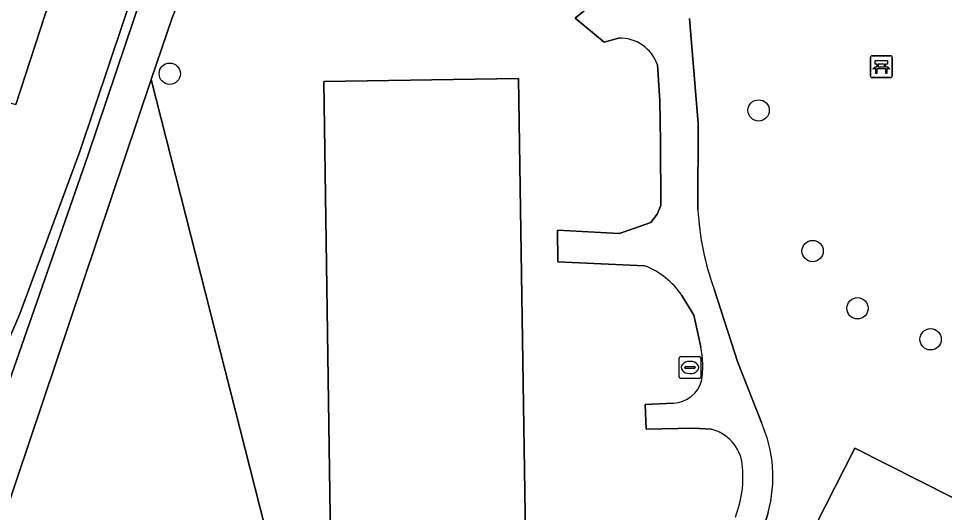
# Model space of a CAD drawing. Extents: x 160203 to 161530, y 379528 to 381797.
# Drawn here: x 161172.78 to 161215.24, y 381483.59 to 381506.26 of the extents above; entities that cross this region are included whole.
import ezdxf

# ---------------------------------------------------------------- set-up
doc = ezdxf.new("R2010")
doc.units = 0
for name, color, linetype in [('IMGEO_Bank', 7, 'Continuous'), ('IMGEO_Boom', 7, 'Continuous'), ('IMGEO_Brandkraan', 7, 'Continuous'), ('IMGEO_Erf', 7, 'Continuous'), ('IMGEO_Grasland_overig', 7, 'Continuous'), ('IMGEO_Groenvoorziening', 7, 'Continuous'), ('IMGEO_Loofbos', 7, 'Continuous'), ('IMGEO_Pand', 7, 'Continuous'), ('IMGEO_Rijbaan_lokaal_halfverhard', 7, 'Continuous'), ('IMGEO_Voetpad_halfverhard', 7, 'Continuous'), ('IMGEO_Waterloop', 7, 'Continuous')]:
    doc.layers.add(name, color=color, linetype=linetype)

msp = doc.modelspace()

# ---------------------------------------------------------------- linework, layer by layer
at = {"layer": 'IMGEO_Bank'}
for p, q in [((161211.848, 381503.625), (161211.848, 381504.466)), ((161211.848, 381504.466), (161211.848, 381503.625)), ((161211.923, 381504.55), (161212.764, 381504.55)), ((161212.764, 381504.55), (161211.923, 381504.55)), ((161212.848, 381504.475), (161212.848, 381503.634)), ((161212.848, 381503.634), (161212.848, 381504.475)), ((161212.157, 381504.056), (161212.157, 381504.162)), ((161212.201, 381504.162), (161212.201, 381504.056)), ((161212.489, 381504.168), (161212.207, 381504.168)), ((161212.207, 381504.05), (161212.489, 381504.05)), ((161212.495, 381504.056), (161212.495, 381504.162)), ((161212.539, 381504.162), (161212.539, 381504.056)), ((161212.545, 381503.948), (161212.152, 381503.948)), ((161212.773, 381503.55), (161211.932, 381503.55)), ((161211.932, 381503.55), (161212.773, 381503.55))]:
    msp.add_line(p, q, dxfattribs=at)
for points in [[(161212.095, 381503.948), (161211.953, 381503.948), (161212.065, 381504.05), (161212.151, 381504.05)], [(161212.151, 381504.168), (161212.065, 381504.168), (161212.065, 381504.329), (161212.628, 381504.329), (161212.628, 381504.168), (161212.545, 381504.168)], [(161212.545, 381504.05), (161212.628, 381504.05), (161212.74, 381503.948), (161212.601, 381503.948)], [(161212.145, 381503.941), (161212.145, 381503.734), (161212.102, 381503.734), (161212.102, 381503.941)], [(161212.595, 381503.941), (161212.595, 381503.734), (161212.551, 381503.734), (161212.551, 381503.941)]]:
    msp.add_lwpolyline(points, dxfattribs=at)
for centre, radius, start, end in [((161211.926, 381504.472), 0.0779, 92.4484, 184.2845), ((161211.926, 381504.472), 0.0779, 92.4484, 184.2845), ((161212.77, 381504.472), 0.0779, 2.4484, 94.2845), ((161212.77, 381504.472), 0.0779, 2.4484, 94.2845), ((161212.15, 381504.161), 0.00671, 2.8957, 87.1043), ((161212.15, 381504.057), 0.00671, 272.8957, 357.1043), ((161212.207, 381504.161), 0.00671, 92.8957, 177.1043), ((161212.207, 381504.057), 0.00671, 182.8957, 267.1043), ((161212.489, 381504.161), 0.00671, 2.8957, 87.1043), ((161212.489, 381504.057), 0.00671, 272.8957, 357.1043), ((161212.546, 381504.161), 0.00671, 92.8957, 177.1043), ((161212.546, 381504.057), 0.00671, 182.8957, 267.1043), ((161211.926, 381503.628), 0.0779, 182.4484, 274.2845), ((161211.926, 381503.628), 0.0779, 182.4484, 274.2845), ((161212.095, 381503.941), 0.00671, 2.8957, 87.1043), ((161212.152, 381503.941), 0.00671, 92.8957, 177.1043), ((161212.544, 381503.941), 0.00671, 2.8957, 87.1043), ((161212.601, 381503.941), 0.00671, 92.8957, 177.1043), ((161212.77, 381503.628), 0.0779, 272.4484, 4.2845), ((161212.77, 381503.628), 0.0779, 272.4484, 4.2845)]:
    msp.add_arc(centre, radius, start, end, dxfattribs=at)
at = {"layer": 'IMGEO_Boom'}
for centre in [(161179.714, 381503.728), (161206.717, 381502.041), (161209.197, 381495.589), (161211.254, 381492.96), (161214.606, 381491.538)]:
    msp.add_circle(centre, 0.489, dxfattribs=at)
at = {"layer": 'IMGEO_Brandkraan'}
for p, q in [((161203.072, 381489.819), (161203.072, 381490.671)), ((161203.147, 381490.745), (161203.999, 381490.745)), ((161203.56, 381490.525), (161203.585, 381490.525)), ((161204.073, 381490.671), (161204.073, 381489.819)), ((161203.331, 381490.239), (161203.331, 381490.251)), ((161203.769, 381490.202), (161203.371, 381490.202)), ((161203.374, 381490.288), (161203.772, 381490.288)), ((161203.815, 381490.251), (161203.815, 381490.239)), ((161203.999, 381489.745), (161203.147, 381489.745)), ((161203.583, 381489.965), (161203.558, 381489.965))]:
    msp.add_line(p, q, dxfattribs=at)
for points in [[(161203.072, 381489.819), (161203.072, 381490.671)], [(161203.147, 381490.745), (161203.999, 381490.745)], [(161204.073, 381490.671), (161204.073, 381489.819)], [(161203.999, 381489.745), (161203.147, 381489.745)]]:
    msp.add_lwpolyline(points, dxfattribs=at)
for centre, radius, start, end in [((161203.149, 381490.669), 0.0765, 91.552, 178.448), ((161203.149, 381490.669), 0.0765, 91.552, 178.448), ((161203.997, 381490.669), 0.0765, 1.552, 88.448), ((161203.997, 381490.669), 0.0765, 1.552, 88.448), ((161203.371, 381490.248), 0.0403, 85.8775, 175.7526), ((161203.368, 381490.238), 0.0366, 178.938, 274.7102), ((161203.772, 381490.245), 0.043, 264.8664, 352.4533), ((161203.776, 381490.25), 0.0386, 1.7309, 96.639), ((161203.149, 381489.821), 0.0765, 181.552, 268.448), ((161203.149, 381489.821), 0.0765, 181.552, 268.448), ((161203.997, 381489.821), 0.0765, 271.552, 358.448), ((161203.997, 381489.821), 0.0765, 271.552, 358.448)]:
    msp.add_arc(centre, radius, start, end, dxfattribs=at)
for centre, major_axis, ratio, start_param, end_param in [((161203.559, 381490.245), (-0.387, 0.002), 0.722429, 4.712389, 7.853982), ((161203.584, 381490.245), (-0.39, 0.002), 0.717154, 1.570796, 4.712389)]:
    msp.add_ellipse(centre, major_axis=major_axis, ratio=ratio, start_param=start_param, end_param=end_param, dxfattribs=at)
at = {"layer": 'IMGEO_Erf'}
for points in [[(161203.557, 381506.262), (161203.944, 381501.439), (161203.936, 381497.488)], [(161204.681, 381493.832), (161205.759, 381490.474), (161206.844, 381487.713)], [(161207.155, 381483.588), (161206.41, 381481.06)]]:
    msp.add_lwpolyline(points, dxfattribs=at)
msp.add_lwpolyline([(161224.501, 381479.774), (161220.87, 381472.604), (161207.498, 381479.375), (161211.129, 381486.545)], close=True, dxfattribs=at)
for centre, radius, start, end in [((161216.8, 381498.206), 12.884, 183.1924, 199.8431), ((161201.26, 381485.218), 6.116, 344.546, 24.0772)]:
    msp.add_arc(centre, radius, start, end, dxfattribs=at)
at = {"layer": 'IMGEO_Grasland_overig'}
msp.add_lwpolyline([(161170.911, 381485.519), (161175.971, 381500), (161179.378, 381510.136), (161180.315, 381512.178), (161181.431, 381514.127), (161182.716, 381515.969), (161183.879, 381517.84), (161186.647, 381522.101), (161186.981, 381522.581), (161186.084, 381523.334), (161185.928, 381523.148), (161185.223, 381522.308), (161183.471, 381519.737), (161181.252, 381516.481), (161180.272, 381514.116), (161175.588, 381500.154), (161172.838, 381492.704), (161169.22, 381484.273)], dxfattribs=at)
at = {"layer": 'IMGEO_Groenvoorziening'}
for points in [[(161199.761, 381512.609), (161198.225, 381514.377), (161196.399, 381516.629), (161190.69, 381507.898), (161183.662, 381512.498), (161186.822, 381517.327), (161187.642, 381516.778), (161190.286, 381520.722), (161188.787, 381521.726), (161188.649, 381521.54), (161182.218, 381511.524), (161180.903, 381508.966), (161179.822, 381506.3), (161178.867, 381503.462), (161194.528, 381441.788), (161198.326, 381442.537), (161199.588, 381436.407)], [(161200.296, 381505.358), (161199.629, 381505.172), (161198.311, 381506.273), (161199.179, 381507.002), (161200.11, 381508.119)], [(161201.49, 381494.913), (161197.512, 381495.099), (161197.491, 381496.543), (161200.319, 381496.387), (161200.956, 381496.604), (161201.769, 381496.906), (161202.072, 381497.286), (161202.231, 381497.674), (161202.219, 381500.566), (161202.188, 381502.505), (161202.079, 381504.133)], [(161204.072, 381491.186), (161203.754, 381492.641), (161203.2, 381493.55)], [(161204.545, 381487.407), (161203.747, 381487.461), (161201.56, 381487.407), (161201.521, 381488.547), (161202.818, 381488.605)]]:
    msp.add_lwpolyline(points, dxfattribs=at)
msp.add_lwpolyline([(161187.091, 381482.393), (161186.777, 381503.369), (161195.712, 381503.503), (161196.027, 381482.527)], close=True, dxfattribs=at)
for centre, radius, start, end in [((161200.368, 381503.553), 1.806, 18.7202, 92.2982), ((161200.179, 381491.514), 3.643, 33.9748, 68.9101), ((161199.909, 381490.34), 4.248, 350.1959, 11.4837), ((161202.747, 381490.007), 1.403, 272.909, 343.8834), ((161204.091, 381485.57), 1.893, 7.049, 76.1116), ((161200.865, 381485.231), 5.136, 338.8222, 6.3877)]:
    msp.add_arc(centre, radius, start, end, dxfattribs=at)
at = {"layer": 'IMGEO_Loofbos'}
msp.add_lwpolyline([(161144.642, 381530.694), (161143.234, 381524.432), (161141.465, 381516.564), (161153.709, 381515.38), (161152.011, 381508.049), (161157.759, 381505.906), (161170.736, 381502.872), (161172.66, 381502.308), (161176.675, 381514.679), (161178.261, 381518.432), (161180.474, 381521.853), (161181.252, 381522.818), (161181.181, 381523.462), (161180.86, 381523.959), (161180.203, 381524.263), (161173.278, 381525.138), (161173.103, 381525.16), (161172.893, 381531.953)], dxfattribs=at)
msp.add_lwpolyline([(161170.167, 381477.603), (161156.737, 381447.27), (161150.057, 381433.071), (161142.841, 381419.137), (161142.179, 381417.37), (161142.192, 381415.484), (161142.565, 381413.871), (161143.376, 381412.427), (161144.22, 381411.811), (161145.263, 381411.741), (161154.939, 381415.341), (161161.744, 381416.715), (161168.374, 381418.775), (161182.162, 381423.718), (161185.8, 381424.707), (161189.538, 381425.201), (161191.079, 381425.569), (161192.429, 381426.4), (161196.919, 381430.851), (161196.393, 381432.311), (161195.87, 381433.761), (161194.528, 381441.788), (161178.867, 381503.462)], close=True, dxfattribs=at)
at = {"layer": 'IMGEO_Pand'}
for points in [[(161187.091, 381482.393), (161196.027, 381482.527), (161195.712, 381503.503), (161186.777, 381503.369)], [(161220.87, 381472.604), (161224.501, 381479.774), (161211.129, 381486.545), (161207.498, 381479.375)]]:
    msp.add_lwpolyline(points, close=True, dxfattribs=at)
at = {"layer": 'IMGEO_Rijbaan_lokaal_halfverhard'}
msp.add_lwpolyline([(161169.22, 381484.273), (161172.838, 381492.704), (161175.588, 381500.154), (161180.272, 381514.116), (161181.252, 381516.481), (161183.471, 381519.737), (161180.474, 381521.853), (161178.261, 381518.432), (161176.675, 381514.679), (161172.66, 381502.308)], dxfattribs=at)
at = {"layer": 'IMGEO_Voetpad_halfverhard'}
for points in [[(161200.11, 381508.119), (161199.179, 381507.002), (161198.311, 381506.273), (161199.629, 381505.172), (161200.296, 381505.358)], [(161203.936, 381497.488), (161203.944, 381501.439), (161203.557, 381506.262)], [(161202.079, 381504.133), (161202.188, 381502.505), (161202.219, 381500.566), (161202.231, 381497.674), (161202.072, 381497.286), (161201.769, 381496.906), (161200.956, 381496.604), (161200.319, 381496.387), (161197.491, 381496.543), (161197.512, 381495.099), (161201.49, 381494.913)], [(161206.844, 381487.713), (161205.759, 381490.474), (161204.681, 381493.832)], [(161203.2, 381493.55), (161203.754, 381492.641), (161204.072, 381491.186)], [(161202.818, 381488.605), (161201.521, 381488.547), (161201.56, 381487.407), (161203.747, 381487.461), (161204.545, 381487.407)], [(161206.41, 381481.06), (161207.155, 381483.588)]]:
    msp.add_lwpolyline(points, dxfattribs=at)
for centre, radius, start, end in [((161200.368, 381503.553), 1.806, 18.7202, 92.2982), ((161216.8, 381498.206), 12.884, 183.1924, 199.8431), ((161200.179, 381491.514), 3.643, 33.9748, 68.9101), ((161199.909, 381490.34), 4.248, 350.1959, 11.4837), ((161202.747, 381490.007), 1.403, 272.909, 343.8834), ((161201.26, 381485.218), 6.116, 344.546, 24.0772), ((161204.091, 381485.57), 1.893, 7.049, 76.1116), ((161200.865, 381485.231), 5.136, 338.8222, 6.3877)]:
    msp.add_arc(centre, radius, start, end, dxfattribs=at)
at = {"layer": 'IMGEO_Waterloop'}
msp.add_lwpolyline([(161170.167, 381477.603), (161178.867, 381503.462), (161179.822, 381506.3), (161180.903, 381508.966), (161182.218, 381511.524), (161188.649, 381521.54), (161186.981, 381522.581), (161186.647, 381522.101), (161183.879, 381517.84), (161182.716, 381515.969), (161181.431, 381514.127), (161180.315, 381512.178), (161179.378, 381510.136), (161175.971, 381500), (161170.911, 381485.519)], dxfattribs=at)

doc.saveas('drawing.dxf')
